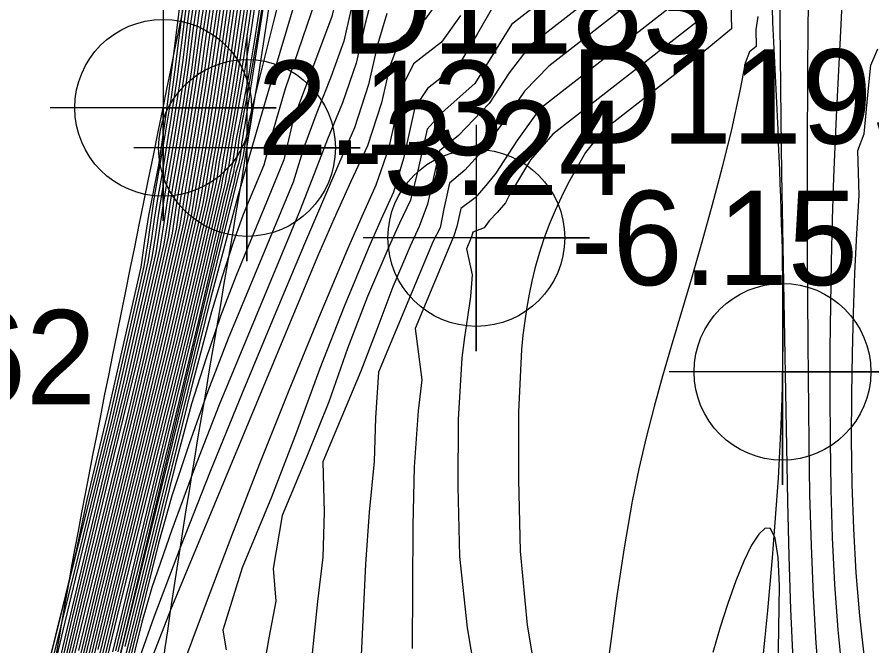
# Model space of a CAD drawing. Extents: x 2356077 to 2359823, y 225951 to 227822.
# Drawn here: x 2357534.72 to 2357557.39, y 226687.86 to 226704.53 of the extents above; entities that cross this region are included whole.
import ezdxf

# ---------------------------------------------------------------- set-up
doc = ezdxf.new("R2010")
doc.units = 0
for name, color, linetype in [('DTM Contours Major', 7, 'Continuous'), ('DTM Contours Minor', 7, 'Continuous'), ('Exist DTM Breakline', 7, 'Continuous'), ('Exist DTM Breakline Cogo Elevation', 7, 'Continuous'), ('Exist DTM Breakline Cogo Point CELL', 7, 'Continuous'), ('Exist DTM Breakline Underwater', 7, 'Continuous'), ('Exist DTM Breakline Underwater Cogo Elevation', 7, 'Continuous'), ('Exist DTM Breakline Underwater Cogo Number', 7, 'Continuous'), ('Exist DTM Breakline Underwater Cogo Point CELL', 7, 'Continuous'), ('Exist DTM Drainline', 7, 'Continuous'), ('Exist DTM Drainline Cogo Point CELL', 7, 'Continuous'), ('Exist DTM Regular Point Cogo Number', 7, 'Continuous'), ('Exist DTM Regular Point Underwater CELL', 7, 'Continuous'), ('Exist DTM Regular Point Underwater Cogo Elevation', 7, 'Continuous'), ('Exist DTM Regular Point Underwater Cogo Number', 7, 'Continuous')]:
    doc.layers.add(name, color=color, linetype=linetype)

msp = doc.modelspace()

# ---------------------------------------------------------------- linework, layer by layer
at = {"layer": 'DTM Contours Major'}
for points in [[(2357541.422, 226715.586), (2357541.075, 226713.142), (2357540.126, 226706.172), (2357539.942, 226704.85), (2357539.716, 226703.303), (2357539.664, 226702.912), (2357539.474, 226701.671), (2357539.323, 226700.756), (2357539.166, 226699.851), (2357539.041, 226699.011), (2357538.326, 226695.881), (2357537.922, 226694.183), (2357536.8, 226689.601), (2357536.354, 226687.738)], [(2357539.128, 226714.67), (2357539.313, 226713.476), (2357539.487, 226712.282), (2357539.627, 226711.113), (2357539.714, 226709.992), (2357539.653, 226709.241), (2357539.111, 226705.447), (2357539.09, 226705.312), (2357538.677, 226702.009), (2357538.474, 226700.604), (2357538.208, 226699.268), (2357538.1, 226698.595), (2357538, 226697.903), (2357537.152, 226694.171), (2357536.575, 226691.73), (2357536.288, 226690.38), (2357536.005, 226689.21), (2357534.956, 226684.974)], [(2357542.291, 226714.664), (2357541.934, 226712.415), (2357541.468, 226709.165), (2357541.294, 226708.059), (2357540.888, 226705.137), (2357540.754, 226704.21), (2357540.529, 226702.752), (2357540.344, 226701.653), (2357540.178, 226700.731), (2357540.112, 226700.275), (2357539.872, 226699.216), (2357539.68, 226698.383), (2357539.509, 226697.637), (2357539.186, 226696.276), (2357538.832, 226694.825), (2357537.347, 226688.842), (2357536.992, 226687.371)], [(2357543.466, 226714.385), (2357543.191, 226713.454), (2357542.932, 226712.54), (2357542.549, 226711.129), (2357542.276, 226710.073), (2357542.089, 226709.302), (2357541.913, 226708.515), (2357541.744, 226707.676), (2357541.602, 226706.9), (2357541.304, 226705.157), (2357540.748, 226701.62), (2357540.722, 226701.505), (2357540.699, 226701.308), (2357540.672, 226701.182), (2357540.663, 226701.036), (2357540.628, 226700.81), (2357540.589, 226700.64), (2357540.511, 226700.395), (2357540.51, 226700.348), (2357540.474, 226700.17), (2357539.771, 226697.32), (2357538.057, 226690.171), (2357537.528, 226687.941), (2357536.636, 226684.335)], [(2357541.691, 226714.101), (2357540.914, 226708.634), (2357540.459, 226705.298), (2357540.188, 226703.41), (2357539.972, 226702.016), (2357539.785, 226700.916), (2357539.655, 226700.173), (2357539.609, 226699.858), (2357539.544, 226699.501), (2357538.911, 226696.738), (2357538.653, 226695.653), (2357538.085, 226693.327), (2357537.193, 226689.715), (2357536.783, 226688.022), (2357536.406, 226686.408)], [(2357556.614, 226687.133), (2357556.495, 226688.287), (2357556.408, 226689.491), (2357556.347, 226690.734), (2357556.309, 226692.003), (2357556.289, 226693.287), (2357556.283, 226694.573), (2357556.286, 226695.741), (2357556.297, 226696.899), (2357556.317, 226698.043), (2357556.344, 226699.171), (2357556.379, 226700.279), (2357556.448, 226701.897), (2357556.581, 226704.508), (2357556.629, 226705.572), (2357556.795, 226709.823), (2357556.843, 226710.862), (2357556.889, 226711.703), (2357556.942, 226712.531), (2357557.002, 226713.345), (2357557.07, 226714.144)], [(2357540.753, 226714.065), (2357540.346, 226710.984), (2357539.714, 226706.362), (2357539.633, 226705.802), (2357539.469, 226704.759), (2357539.393, 226704.233), (2357539.271, 226703.252), (2357539.121, 226702.235), (2357538.95, 226701.161), (2357538.753, 226700.011), (2357538.671, 226699.485), (2357538.595, 226698.958), (2357538.508, 226698.398), (2357537.772, 226695.172), (2357536.827, 226691.302), (2357536.138, 226688.428), (2357535.455, 226685.506)], [(2357543.637, 226704.992), (2357543.39, 226703.891), (2357543.041, 226702.939), (2357542.667, 226702.002), (2357542.323, 226701.076), (2357542.045, 226700.151), (2357540.32, 226696.005), (2357539.782, 226694.61), (2357539.285, 226693.22), (2357538.821, 226691.842), (2357538.475, 226690.583), (2357536.953, 226684.426)], [(2357547.355, 226704.823), (2357546.92, 226704.073), (2357546.461, 226703.305), (2357545.608, 226702.639), (2357545.271, 226702.131), (2357544.968, 226700.779), (2357544.702, 226699.885), (2357544.375, 226699.17), (2357544.048, 226698.427), (2357543.394, 226696.858), (2357542.752, 226695.213), (2357542.134, 226693.528), (2357541.469, 226691.799), (2357540.691, 226689.929), (2357540.18, 226688.273), (2357540.268, 226687.754)], [(2357552.941, 226704.555), (2357548.925, 226701.422), (2357548.333, 226700.749), (2357547.782, 226699.816), (2357547.67, 226699.603), (2357547.453, 226699.35), (2357547.239, 226699.127), (2357547.108, 226698.946), (2357546.805, 226698.825), (2357546.775, 226698.703), (2357546.642, 226698.384), (2357546.791, 226697.694), (2357546.741, 226697.122), (2357546.664, 226696.572), (2357546.582, 226696.046), (2357546.517, 226695.499), (2357546.419, 226693.859), (2357546.412, 226692.087), (2357546.454, 226690.227), (2357546.655, 226688.337), (2357547.343, 226684.266)]]:
    msp.add_lwpolyline(points, dxfattribs=at)
at = {"layer": 'DTM Contours Minor'}
for points in [[(2357543.167, 226717.883), (2357542.104, 226710.88), (2357542.028, 226710.422), (2357541.978, 226710.068), (2357541.006, 226703.877), (2357540.864, 226703.022), (2357540.637, 226701.815), (2357540.535, 226701.299), (2357540.485, 226701.022), (2357540.432, 226700.652), (2357540.362, 226700.362), (2357540.324, 226700.167), (2357540.204, 226699.694), (2357539.82, 226698.029), (2357539.367, 226696.118), (2357537.834, 226689.834), (2357537.328, 226687.728)], [(2357540.826, 226716.825), (2357539.339, 226706.356), (2357539.33, 226706.136), (2357539.256, 226705.776), (2357539.202, 226705.432), (2357539.116, 226704.822), (2357538.898, 226703.066), (2357538.809, 226702.405), (2357538.59, 226701.079), (2357538.35, 226699.713), (2357538.184, 226698.567), (2357538.085, 226697.918), (2357537.124, 226693.719), (2357535.368, 226686.626)], [(2357540.841, 226716.229), (2357540.405, 226712.781), (2357540.181, 226711.07), (2357539.735, 226707.787), (2357539.541, 226706.397), (2357539.328, 226705.05), (2357539.249, 226704.483), (2357539.113, 226703.389), (2357539.035, 226702.825), (2357538.867, 226701.73), (2357538.666, 226700.5), (2357538.559, 226699.882), (2357538.471, 226699.324), (2357538.39, 226698.763), (2357538.297, 226698.16), (2357537.517, 226694.741), (2357537.332, 226693.964), (2357536.943, 226692.411), (2357536.262, 226689.629), (2357535.934, 226688.267), (2357535.619, 226686.928)], [(2357542.234, 226716.247), (2357541.791, 226713.452), (2357541.128, 226708.784), (2357540.991, 226707.869), (2357540.63, 226705.229), (2357540.395, 226703.599), (2357540.195, 226702.302), (2357540.03, 226701.323), (2357539.902, 226700.617), (2357539.85, 226700.298), (2357539.81, 226700.023), (2357539.742, 226699.679), (2357539.147, 226697.088), (2357538.865, 226695.898), (2357538.235, 226693.33), (2357537.256, 226689.374), (2357536.866, 226687.763)], [(2357541.575, 226715.981), (2357540.982, 226711.813), (2357540.214, 226706.154), (2357540.023, 226704.78), (2357539.795, 226703.23), (2357539.747, 226702.869), (2357539.562, 226701.673), (2357539.416, 226700.79), (2357539.264, 226699.917), (2357539.207, 226699.525), (2357539.142, 226699.114), (2357538.442, 226696.052), (2357538.013, 226694.25), (2357536.837, 226689.453), (2357536.401, 226687.63)], [(2357542.308, 226716.063), (2357541.839, 226713.115), (2357541.239, 226708.895), (2357541.088, 226707.921), (2357540.716, 226705.197), (2357540.471, 226703.509), (2357540.277, 226702.271), (2357540.117, 226701.333), (2357539.993, 226700.656), (2357539.911, 226700.106), (2357539.84, 226699.765), (2357539.267, 226697.266), (2357538.971, 226696.022), (2357538.31, 226693.328), (2357537.287, 226689.2), (2357536.908, 226687.634)], [(2357541.368, 226715.879), (2357541.008, 226713.315), (2357540.039, 226706.19), (2357539.863, 226704.922), (2357539.687, 226703.77), (2357539.581, 226702.956), (2357539.385, 226701.668), (2357539.231, 226700.719), (2357539.067, 226699.778), (2357538.937, 226698.903), (2357538.209, 226695.706), (2357537.83, 226694.116), (2357536.525, 226688.823), (2357536.077, 226686.952)], [(2357541.001, 226715.287), (2357540.625, 226712.416), (2357539.959, 226707.489), (2357539.723, 226705.784), (2357539.542, 226704.63), (2357539.467, 226704.119), (2357539.352, 226703.193), (2357539.207, 226702.217), (2357539.042, 226701.182), (2357538.85, 226700.07), (2357538.77, 226699.559), (2357538.697, 226699.051), (2357538.613, 226698.513), (2357537.9, 226695.386), (2357537.29, 226692.904), (2357536.236, 226688.519), (2357535.526, 226685.495)], [(2357553.165, 226715.435), (2357552.779, 226712.643), (2357552.658, 226711.835), (2357552.521, 226711.008), (2357552.354, 226710.116), (2357552.155, 226709.209), (2357552.135, 226708.266), (2357552.189, 226706.067), (2357552.213, 226704.928), (2357548.574, 226702.089), (2357547.976, 226701.248), (2357547.414, 226700.394), (2357547.153, 226700.061), (2357546.871, 226699.739), (2357546.491, 226699.454), (2357546.385, 226698.981), (2357546.3, 226698.731), (2357545.279, 226696.277), (2357545.452, 226694.911), (2357545.354, 226694.091), (2357545.254, 226692.61), (2357545.214, 226691.046), (2357545.194, 226687.787)], [(2357541.057, 226715.029), (2357540.498, 226710.853), (2357539.784, 226705.647), (2357539.705, 226705.079), (2357539.61, 226704.475), (2357539.537, 226703.973), (2357539.481, 226703.523), (2357539.417, 226703.055), (2357539.208, 226701.668), (2357539.044, 226700.65), (2357538.87, 226699.64), (2357538.732, 226698.691), (2357537.975, 226695.36), (2357537.646, 226693.98), (2357536.921, 226691.034), (2357536.441, 226689.085), (2357535.97, 226687.124)], [(2357541.117, 226714.791), (2357540.224, 226708.188), (2357539.783, 226704.998), (2357539.612, 226703.871), (2357539.499, 226703.004), (2357539.297, 226701.668), (2357539.137, 226700.685), (2357538.968, 226699.709), (2357538.835, 226698.798), (2357538.092, 226695.534), (2357537.738, 226694.048), (2357536.483, 226688.954), (2357536.023, 226687.038)], [(2357542.225, 226714.896), (2357541.887, 226712.768), (2357541.353, 226709.022), (2357541.189, 226707.981), (2357540.802, 226705.166), (2357540.546, 226703.415), (2357540.359, 226702.238), (2357540.204, 226701.341), (2357540.084, 226700.691), (2357540.011, 226700.19), (2357539.855, 226699.488), (2357539.387, 226697.449), (2357539.078, 226696.147), (2357538.74, 226694.762), (2357537.317, 226689.023), (2357536.95, 226687.503)], [(2357545.78, 226714.925), (2357545.306, 226713.235), (2357544.84, 226711.567), (2357544.501, 226710.41), (2357544.269, 226709.663), (2357544.258, 226709.201), (2357544.025, 226708.9), (2357543.883, 226708.516), (2357543.606, 226707.735), (2357543.434, 226707.535), (2357543.238, 226707.276), (2357543.001, 226706.219), (2357542.744, 226705.296), (2357541.827, 226702.631), (2357541.515, 226701.532), (2357541.261, 226700.604), (2357540.715, 226699.292), (2357540.44, 226698.53), (2357540.161, 226697.65), (2357539.878, 226696.719), (2357539.375, 226694.825), (2357537.161, 226685.847)], [(2357540.546, 226714.718), (2357540.327, 226712.931), (2357540.095, 226711.12), (2357539.858, 226709.344), (2357539.48, 226706.653), (2357539.44, 226706.344), (2357539.262, 226705.219), (2357539.179, 226704.622), (2357538.958, 226702.874), (2357538.784, 226701.727), (2357538.575, 226700.448), (2357538.463, 226699.808), (2357538.368, 226699.23), (2357538.286, 226698.66), (2357538.191, 226698.04), (2357537.413, 226694.627), (2357537.251, 226693.933), (2357535.099, 226685.243)], [(2357541.586, 226714.716), (2357540.852, 226709.528), (2357540.391, 226706.125), (2357540.086, 226703.948), (2357539.952, 226703.081), (2357539.914, 226702.785), (2357539.74, 226701.676), (2357539.529, 226700.444), (2357539.46, 226700.047), (2357539.409, 226699.693), (2357539.344, 226699.312), (2357538.676, 226696.394), (2357538.194, 226694.381), (2357536.911, 226689.158), (2357536.495, 226687.416)], [(2357546.413, 226714.709), (2357545.772, 226712.324), (2357545.431, 226711.096), (2357545.174, 226710.229), (2357545.04, 226709.801), (2357544.969, 226709.297), (2357544.982, 226708.786), (2357544.674, 226708.464), (2357544.428, 226708.059), (2357544.076, 226707.149), (2357543.835, 226706.906), (2357543.553, 226706.65), (2357543.316, 226705.593), (2357543.067, 226704.542), (2357542.041, 226701.805), (2357541.794, 226700.746), (2357541.382, 226699.726), (2357540.528, 226697.675), (2357540.118, 226696.598), (2357539.729, 226695.457), (2357539.349, 226694.281), (2357538.921, 226692.687), (2357536.986, 226684.842)], [(2357549.136, 226714.626), (2357548.735, 226712.728), (2357548.594, 226712.085), (2357548.446, 226711.441), (2357548.298, 226710.834), (2357548.14, 226710.229), (2357547.966, 226709.624), (2357547.835, 226708.927), (2357547.874, 226707.324), (2357547.376, 226706.805), (2357546.817, 226706.369), (2357546.381, 226705.839), (2357546.018, 226705.143), (2357545.54, 226704.47), (2357544.88, 226703.955), (2357544.607, 226703.229), (2357544.389, 226702.255), (2357544.014, 226701.117), (2357543.576, 226700.171), (2357543.12, 226699.169), (2357542.686, 226698.182), (2357538.794, 226688.832), (2357537.889, 226686.493)], [(2357541.639, 226714.413), (2357540.944, 226709.515), (2357540.373, 226705.335), (2357540.103, 226703.458), (2357539.942, 226702.384), (2357539.762, 226701.281), (2357539.557, 226700.11), (2357539.509, 226699.776), (2357539.445, 226699.408), (2357538.793, 226696.566), (2357538.548, 226695.531), (2357538.01, 226693.324), (2357536.948, 226689.009), (2357536.543, 226687.31)], [(2357542.358, 226714.435), (2357541.98, 226712.056), (2357541.783, 226710.692), (2357541.586, 226709.324), (2357541.403, 226708.158), (2357541.249, 226707.108), (2357540.972, 226705.109), (2357540.831, 226704.142), (2357540.645, 226702.939), (2357540.47, 226701.894), (2357540.316, 226701.048), (2357540.24, 226700.549), (2357540.171, 226700.239), (2357540.134, 226700.022), (2357539.944, 226699.217), (2357539.633, 226697.835), (2357539.296, 226696.408), (2357538.925, 226694.887), (2357537.376, 226688.657), (2357537.033, 226687.237)], [(2357552.377, 226714.394), (2357552.153, 226712.869), (2357552.011, 226711.961), (2357551.85, 226711.032), (2357551.685, 226710.19), (2357551.494, 226709.335), (2357551.417, 226708.44), (2357551.494, 226705.309), (2357548.821, 226703.224), (2357548.179, 226702.561), (2357547.608, 226701.733), (2357546.966, 226700.873), (2357546.592, 226700.474), (2357546.187, 226700.128), (2357546.034, 226699.444), (2357545.939, 226698.941), (2357545.754, 226698.587), (2357544.308, 226695.112), (2357544.23, 226693.906), (2357544.193, 226692.746), (2357544.055, 226691.406), (2357543.962, 226690.031), (2357543.828, 226687.247)], [(2357540.686, 226714.26), (2357540.479, 226712.654), (2357540.048, 226709.43), (2357539.629, 226706.39), (2357539.398, 226704.899), (2357539.321, 226704.355), (2357539.192, 226703.317), (2357539.036, 226702.254), (2357538.859, 226701.14), (2357538.656, 226699.949), (2357538.571, 226699.408), (2357538.492, 226698.861), (2357538.403, 226698.28), (2357537.638, 226694.928), (2357537.438, 226694.099), (2357537.047, 226692.516), (2357536.046, 226688.33), (2357535.725, 226686.952)], [(2357542.431, 226714.243), (2357541.975, 226711.369), (2357541.711, 226709.523), (2357541.522, 226708.323), (2357541.363, 226707.247), (2357541.072, 226705.163), (2357540.92, 226704.14), (2357540.72, 226702.881), (2357540.544, 226701.87), (2357540.444, 226701.328), (2357540.338, 226700.613), (2357540.266, 226700.311), (2357540.236, 226700.125), (2357540.172, 226699.846), (2357540.032, 226699.288), (2357539.69, 226697.797), (2357539.255, 226695.954), (2357537.761, 226689.815), (2357537.251, 226687.705)], [(2357544.889, 226714.268), (2357543.947, 226710.967), (2357543.666, 226710.019), (2357543.371, 226709.064), (2357543.166, 226708.42), (2357543.053, 226708.18), (2357542.929, 226707.928), (2357542.708, 226706.97), (2357542.192, 226705.285), (2357541.361, 226702.49), (2357541.062, 226701.47), (2357540.579, 226699.781), (2357540.406, 226699.158), (2357539.863, 226697.099), (2357537.579, 226687.842)], [(2357541.378, 226713.922), (2357540.907, 226710.606), (2357540.303, 226706.139), (2357540.004, 226704.021), (2357539.873, 226703.155), (2357539.831, 226702.826), (2357539.651, 226701.674), (2357539.434, 226700.397), (2357539.362, 226699.982), (2357539.308, 226699.609), (2357539.244, 226699.214), (2357538.559, 226696.223), (2357538.104, 226694.316), (2357536.874, 226689.306), (2357536.448, 226687.523)], [(2357555.303, 226687.498), (2357555.242, 226688.835), (2357555.197, 226690.235), (2357555.162, 226691.686), (2357555.003, 226700.385), (2357554.982, 226701.838), (2357554.959, 226704.342), (2357554.955, 226705.825), (2357554.959, 226707.308), (2357554.972, 226708.777), (2357554.995, 226710.219), (2357555.029, 226711.619), (2357555.074, 226712.963), (2357555.121, 226714.014)], [(2357556.061, 226686.164), (2357555.913, 226687.931), (2357555.838, 226689.2), (2357555.784, 226690.518), (2357555.748, 226691.872), (2357555.724, 226693.247), (2357555.696, 226695.89), (2357555.681, 226698.382), (2357555.679, 226700.815), (2357555.694, 226703.22), (2357555.726, 226706.747), (2357555.741, 226707.904), (2357555.764, 226709.055), (2357555.797, 226710.195), (2357555.842, 226711.323), (2357555.892, 226712.237), (2357555.953, 226713.14), (2357556.027, 226714.031)], [(2357541.741, 226713.78), (2357540.894, 226707.823), (2357540.544, 226705.263), (2357540.267, 226703.339), (2357540.058, 226702.002), (2357539.876, 226700.944), (2357539.809, 226700.577), (2357539.752, 226700.236), (2357539.71, 226699.941), (2357539.643, 226699.591), (2357539.029, 226696.912), (2357538.759, 226695.775), (2357538.161, 226693.329), (2357537.225, 226689.546), (2357536.825, 226687.893), (2357536.268, 226685.521)], [(2357543.985, 226713.605), (2357543.445, 226711.68), (2357542.52, 226708.297), (2357542.036, 226706.449), (2357541.528, 226704.443), (2357540.985, 226702.253), (2357540.865, 226701.764), (2357540.756, 226701.103), (2357540.714, 226700.862), (2357540.603, 226700.396), (2357537.515, 226687.879), (2357536.951, 226685.305)], [(2357553.544, 226709.063), (2357553.663, 226704.214), (2357552.768, 226703.477), (2357550.266, 226701.525), (2357549.795, 226700.941), (2357549.336, 226700.125), (2357549.156, 226699.766), (2357548.989, 226699.403), (2357548.835, 226699.032), (2357548.694, 226698.653), (2357548.567, 226698.263), (2357548.453, 226697.861), (2357548.373, 226697.529), (2357548.301, 226697.187), (2357548.238, 226696.835), (2357548.183, 226696.473), (2357548.137, 226696.099), (2357548.098, 226695.713), (2357548.017, 226694.069), (2357548.018, 226692.272), (2357548.06, 226690.368), (2357548.247, 226688.414), (2357548.959, 226684.204)], [(2357544.201, 226705.308), (2357543.958, 226704.395), (2357543.715, 226703.309), (2357543.355, 226702.253), (2357542.954, 226701.295), (2357542.647, 226700.49), (2357542.228, 226699.42), (2357540.08, 226694.251), (2357539.428, 226692.568), (2357538.825, 226690.94), (2357538.293, 226689.404), (2357538.031, 226688.486), (2357536.98, 226684.229)], [(2357549.28, 226705.465), (2357547.832, 226704.335), (2357546.859, 226702.764), (2357545.992, 226701.997), (2357545.597, 226701.557), (2357545.352, 226700.46), (2357545.153, 226699.677), (2357544.862, 226699.068), (2357544.576, 226698.44), (2357544.018, 226697.124), (2357543.486, 226695.746), (2357542.988, 226694.328), (2357542.406, 226692.881), (2357541.755, 226691.318), (2357541.509, 226689.908), (2357541.579, 226689.045), (2357541.398, 226688.076), (2357541.079, 226686.221)], [(2357541.244, 226704.995), (2357541.068, 226703.892), (2357540.839, 226702.563), (2357540.647, 226701.538), (2357540.604, 226701.271), (2357540.555, 226700.894), (2357540.537, 226700.766), (2357540.481, 226700.547), (2357540.458, 226700.411), (2357540.351, 226700.007), (2357540.218, 226699.433), (2357540.058, 226698.751), (2357539.532, 226696.487), (2357539.019, 226694.361), (2357537.395, 226687.703)], [(2357549.922, 226705.024), (2357548.325, 226703.779), (2357547.769, 226703.051), (2357547.236, 226702.239), (2357546.426, 226701.394), (2357545.925, 226700.987), (2357545.608, 226699.573), (2357545.385, 226698.98), (2357545.144, 226698.46), (2357544.684, 226697.376), (2357544.261, 226696.244), (2357543.835, 226695.146), (2357542.832, 226692.735), (2357542.861, 226691.407), (2357542.828, 226690.212), (2357542.685, 226689.033), (2357542.45, 226686.718)], [(2357544.53, 226704.623), (2357544.279, 226703.795), (2357544.043, 226702.742), (2357543.671, 226701.595), (2357543.247, 226700.623), (2357542.345, 226698.52), (2357541.542, 226696.603), (2357540.691, 226694.558), (2357539.839, 226692.479), (2357539.052, 226690.485), (2357538.348, 226688.623), (2357537.764, 226686.965)], [(2357546.482, 226704.573), (2357545.972, 226703.865), (2357545.236, 226703.291), (2357544.942, 226702.695), (2357544.57, 226701.034), (2357544.231, 226700.069), (2357543.861, 226699.242), (2357543.485, 226698.378), (2357542.711, 226696.546), (2357541.926, 226694.628), (2357541.154, 226692.688), (2357540.416, 226690.792), (2357539.734, 226689.005), (2357538.95, 226686.901)], [(2357554.369, 226704.544), (2357554.312, 226704.204), (2357554.324, 226703.749), (2357554.148, 226703.612), (2357554.025, 226703.306), (2357553.884, 226702.572), (2357553.663, 226701.552), (2357553.419, 226700.546), (2357553.156, 226699.549), (2357552.88, 226698.559), (2357552.594, 226697.574), (2357552.07, 226695.801), (2357551.84, 226695.007), (2357551.617, 226694.204), (2357551.405, 226693.387), (2357551.209, 226692.552), (2357551.03, 226691.694), (2357550.816, 226690.462), (2357550.628, 226689.186), (2357550.269, 226686.531)], [(2357557.193, 226687.548), (2357557.069, 226688.661), (2357556.973, 226689.8), (2357556.908, 226690.966), (2357556.869, 226692.15), (2357556.853, 226693.342), (2357556.855, 226694.534), (2357556.871, 226695.614), (2357556.898, 226696.684), (2357556.938, 226697.74), (2357556.99, 226698.781), (2357557.055, 226699.804), (2357557.013, 226700.994), (2357557.181, 226701.434), (2357557.303, 226702.645), (2357557.363, 226703.25), (2357557.55, 226703.685)], [(2357554.882, 226686.065), (2357554.943, 226689.452), (2357554.905, 226690.206), (2357554.824, 226690.712), (2357554.697, 226690.972), (2357554.558, 226690.979), (2357554.39, 226690.824), (2357554.2, 226690.526), (2357553.996, 226690.105), (2357553.783, 226689.583), (2357553.568, 226688.98), (2357553.37, 226688.357), (2357553.175, 226687.687)]]:
    msp.add_lwpolyline(points, dxfattribs=at)
at = {"layer": 'Exist DTM Breakline'}
msp.add_spline([(2357545.521, 226633.163), (2357534.761, 226672.509), (2357538.594, 226702.124), (2357538.154, 226725.005), (2357534.28, 226722.62)], degree=3, dxfattribs=at)
at = {"layer": 'Exist DTM Breakline Cogo Point CELL'}
msp.add_lwpolyline([(2357538.594, 226705.124), (2357538.594, 226699.124), (2357538.594, 226702.124), (2357541.594, 226702.124), (2357535.594, 226702.124)], dxfattribs=at)
msp.add_circle((2357538.594, 226702.124), 2.344, dxfattribs=at)
at = {"layer": 'Exist DTM Breakline Underwater'}
msp.add_spline([(2357552.055, 226632.945), (2357537.811, 226671.971), (2357540.818, 226701.06), (2357543.381, 226719.363)], degree=3, dxfattribs=at)
at = {"layer": 'Exist DTM Breakline Underwater Cogo Point CELL'}
msp.add_lwpolyline([(2357540.818, 226704.06), (2357540.818, 226698.06), (2357540.818, 226701.06), (2357543.818, 226701.06), (2357537.818, 226701.06)], dxfattribs=at)
msp.add_circle((2357540.818, 226701.06), 2.344, dxfattribs=at)
at = {"layer": 'Exist DTM Drainline'}
msp.add_spline([(2357699.586, 226858.192), (2357670.366, 226820.782), (2357623.327, 226796.892), (2357587.218, 226772.268), (2357568.803, 226744.252), (2357555.19, 226717.62), (2357555.017, 226695.126), (2357553.473, 226672.759), (2357563.697, 226642.736), (2357576.526, 226627.993), (2357663.798, 226499.169), (2357732.721, 226415.647), (2357803.211, 226342.215), (2357874.586, 226264.309)], degree=3, dxfattribs=at)
at = {"layer": 'Exist DTM Drainline Cogo Point CELL'}
msp.add_lwpolyline([(2357555.017, 226698.126), (2357555.017, 226692.126), (2357555.017, 226695.126), (2357558.017, 226695.126), (2357552.017, 226695.126)], dxfattribs=at)
msp.add_circle((2357555.017, 226695.126), 2.344, dxfattribs=at)
at = {"layer": 'Exist DTM Regular Point Underwater CELL'}
msp.add_lwpolyline([(2357546.899, 226701.674), (2357546.899, 226695.674), (2357546.899, 226698.674), (2357549.899, 226698.674), (2357543.899, 226698.674)], dxfattribs=at)
msp.add_circle((2357546.899, 226698.674), 2.344, dxfattribs=at)

# ---------------------------------------------------------------- texts
at = {"layer": 'Exist DTM Breakline Cogo Elevation'}
msp.add_text('2.13', height=2.5, dxfattribs=at).set_placement((2357541.094, 226700.874))
at = {"layer": 'Exist DTM Breakline Underwater Cogo Elevation'}
msp.add_text('-3.24', height=2.5, dxfattribs=at).set_placement((2357543.318, 226699.81))
at = {"layer": 'Exist DTM Breakline Underwater Cogo Number'}
msp.add_text('D1183', height=2.5, dxfattribs=at).set_placement((2357543.318, 226703.56))
at = {"layer": 'Exist DTM Regular Point Cogo Number'}
msp.add_text('D1162', height=2.5, dxfattribs=at).set_placement((2357526.962, 226694.264))
at = {"layer": 'Exist DTM Regular Point Underwater Cogo Elevation'}
msp.add_text('-6.15', height=2.5, dxfattribs=at).set_placement((2357549.399, 226697.424))
at = {"layer": 'Exist DTM Regular Point Underwater Cogo Number'}
msp.add_text('D1195', height=2.5, dxfattribs=at).set_placement((2357549.399, 226701.174))

doc.saveas('drawing.dxf')
